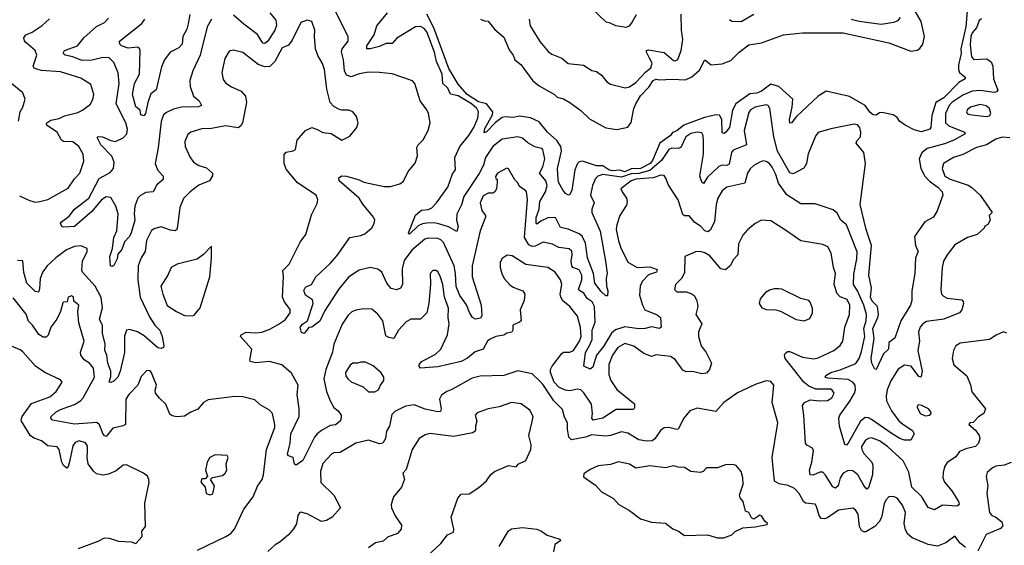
# Model space of a CAD drawing. Extents: x 1690054 to 1842981, y 782881 to 914114.
# Tile 649 of 656: x 1811346 to 1817609, y 879456 to 882801. Entities that reach past the tile are written whole.
import ezdxf

# ---------------------------------------------------------------- set-up
doc = ezdxf.new("R2010")
doc.units = 0

msp = doc.modelspace()

# ---------------------------------------------------------------- linework, layer by layer
at = {"layer": '0CON10XD'}
for points in [[(1815154.7, 881394.7), (1815169.1, 881349.1), (1815215, 881258.2), (1815273.9, 881223.9), (1815355, 881227.3), (1815400.6, 881210.6), (1815395.7, 881195), (1815345, 881177.1), (1815306.5, 881135), (1815291.9, 881105), (1815288.8, 881048.8), (1815307.5, 880985), (1815323.3, 880955), (1815401.7, 880921.7), (1815421.5, 880905), (1815426.2, 880843.8), (1815415, 880835.6), (1815365, 880846.8), (1815325, 880835.6), (1815285, 880833), (1815195, 880847), (1815135, 880827.2), (1815111.1, 880805), (1815059.7, 880720.3), (1815014.7, 880665), (1814990.9, 880589.1), (1814975, 880577.5), (1814933.5, 880595), (1814945, 880683.3), (1814971.5, 880728.5), (1814987.6, 880765), (1814987.2, 880825), (1815006.1, 880875), (1815002.5, 880975), (1814988.5, 881005), (1814955.9, 881025.9), (1814935, 881061.2), (1814908.2, 881075), (1814900.8, 881085), (1814920.7, 881145), (1814920.8, 881175), (1814905, 881209.2), (1814865, 881224.8), (1814858.3, 881235), (1814853.1, 881265), (1814861.2, 881305), (1814857.7, 881327.7), (1814842, 881342), (1814775, 881351.4), (1814735, 881372.7), (1814675, 881385.3), (1814625, 881359.5), (1814605, 881357.9), (1814585, 881367.4), (1814556.3, 881415), (1814576.2, 881656.2), (1814570.6, 881705), (1814564.2, 881715), (1814527.6, 881737.6), (1814512.5, 881765), (1814495, 881781.4), (1814455, 881852.5), (1814445, 881855.4), (1814385, 881824.3), (1814373.3, 881803.3), (1814375, 881790.8), (1814383.3, 881783.3), (1814382.4, 881767.6), (1814379.6, 881725), (1814368.5, 881705), (1814355, 881697.1), (1814325, 881696.8), (1814295, 881680.4), (1814274, 881635), (1814285.7, 881585.7), (1814308, 881555), (1814308, 881545), (1814275, 881456.7), (1814224.7, 881235), (1814223.6, 881163.6), (1814280.8, 880985), (1814285.5, 880915.5), (1814277.6, 880902.4), (1814245.5, 880895.5), (1814226.8, 880906.8), (1814206.6, 880936.6), (1814187.1, 880987.1), (1814145.3, 881045), (1814123, 881103), (1814119, 881185), (1814108.9, 881235), (1814042.3, 881382.3), (1814025, 881400), (1814005, 881408.2), (1813945, 881410.9), (1813923.1, 881405), (1813839.6, 881335), (1813791.8, 881268.2), (1813779.7, 881215), (1813780, 881115), (1813767.4, 881092.6), (1813742.7, 881082.7), (1813709.7, 881089.7), (1813681.8, 881125), (1813648.7, 881195), (1813625, 881214), (1813575, 881223.3), (1813505, 881206.6), (1813437.3, 881162.7), (1813373.2, 881085), (1813284.7, 880945.3), (1813255, 880882.2), (1813205, 880843.3), (1813185, 880842.5), (1813155, 880803.3), (1813139.5, 880809.5), (1813129.4, 880845), (1813145, 880864.3), (1813176, 880884), (1813213.6, 880995), (1813207.5, 881017.5), (1813165, 881047.7), (1813153, 881077), (1813165, 881098.9), (1813201.4, 881115), (1813230, 881165), (1813320.4, 881249.6), (1813365, 881300), (1813445.6, 881414.4), (1813515, 881427.9), (1813541.1, 881438.9), (1813585, 881475.7), (1813601.5, 881505), (1813604.4, 881525), (1813596.9, 881545), (1813527.8, 881627.8), (1813504.6, 881665), (1813378.8, 881775), (1813376.7, 881795), (1813393.2, 881806.8), (1813424.5, 881805.5), (1813505, 881782), (1813535, 881766.2), (1813665, 881738.6), (1813705, 881739.4), (1813765, 881755.8), (1813786.6, 881773.4), (1813816, 881835), (1813861.2, 881888.8), (1813876, 881935), (1813872.7, 881987.3), (1813881.2, 882005), (1813912.5, 882037.5), (1813944.1, 882095.9), (1813956, 882145), (1813945.8, 882205), (1813936.6, 882226.6), (1813892.9, 882285), (1813860, 882395), (1813845, 882412), (1813715, 882456), (1813635, 882465.8), (1813565, 882467.8), (1813505, 882457.5), (1813455, 882438.5), (1813425, 882447.1), (1813411.2, 882475), (1813406.7, 882545), (1813392.4, 882597.6), (1813397.3, 882615), (1813436.4, 882665), (1813435.6, 882695), (1813307.9, 882947.9)], [(1814277.5, 882805), (1814303, 882793), (1814325, 882792.5), (1814368, 882738), (1814425, 882690.8), (1814458.8, 882608.8), (1814485, 882576), (1814496.2, 882545), (1814532.7, 882515), (1814611.1, 882411.1), (1814650.1, 882380.1), (1814747.8, 882325), (1814765, 882308.5), (1814805, 882297.5), (1814845, 882274.4), (1814915, 882223.3), (1814971.1, 882171.1), (1815075, 882113.3), (1815145, 882101.6), (1815215, 882116.5), (1815235, 882145.8), (1815252.5, 882235), (1815265, 882266.6), (1815295, 882316.2), (1815348.8, 882371.2), (1815375, 882413.2), (1815395, 882422.2), (1815415, 882417.6), (1815496.5, 882423.5), (1815581, 882419), (1815622, 882438), (1815670.3, 882479.7), (1815705, 882546.2), (1815745, 882514.2), (1815815, 882520), (1815868.9, 882541.1), (1815922, 882595), (1815985, 882640.8), (1816065, 882654), (1816205.4, 882704.6), (1816325, 882717.3), (1816585, 882717.7), (1816875, 882653.9), (1817015, 882600), (1817055, 882607.2), (1817072.1, 882617.9), (1817090, 882645), (1817101, 882695), (1817079.4, 882789.4), (1817010.6, 882910.6)], [(1814942.7, 882912.7), (1815075, 882786.7), (1815095, 882783.8), (1815135, 882764.2), (1815205, 882754), (1815225, 882762.5), (1815239.7, 882780.3), (1815270, 882835)], [(1817411.7, 880238.3), (1817390, 880235), (1817382.5, 880225), (1817425, 880189.2), (1817449.4, 880155), (1817454.4, 880135), (1817444.4, 880105), (1817425, 880084.4), (1817365, 880070.5), (1817325, 880051.9), (1817301.5, 880018.5), (1817245, 879983.1), (1817229.6, 879955), (1817221.2, 879918.8), (1817218.8, 879885), (1817228.4, 879858.4), (1817275, 879802.9), (1817318.6, 879735), (1817321.2, 879715), (1817310, 879705), (1817215, 879710.9), (1817165, 879681.1), (1817125, 879696.9), (1817083.8, 879765), (1817020.3, 879825), (1817002.3, 879922.3), (1816965, 879992.5), (1816866.2, 880085), (1816815, 880120.3), (1816765, 880138.9), (1816745, 880136.1), (1816726.5, 880125), (1816701.6, 880085), (1816702, 880065), (1816715, 880039.5), (1816767.3, 879985), (1816773.2, 879965), (1816770.8, 879905), (1816745, 879820.8), (1816735, 879813.3), (1816715, 879836.4), (1816678.1, 879905), (1816645, 879929.1), (1816615, 879931), (1816583.1, 879915), (1816565, 879885.7), (1816551.8, 879835), (1816535, 879818.8), (1816517.4, 879827.4), (1816472.2, 879902.2), (1816455, 879920.4), (1816435, 879921.3), (1816392.9, 879902.9), (1816374.2, 879905), (1816370.8, 879935), (1816385.3, 879985), (1816395, 880060), (1816388, 880075), (1816353.3, 880093.3), (1816343.5, 880105), (1816334.7, 880284.7), (1816325.6, 880345), (1816338, 880365), (1816375, 880382.5), (1816435, 880375.4), (1816485, 880377.9), (1816511.9, 880395), (1816526.7, 880425), (1816515, 880444.3), (1816505, 880448.9), (1816410.2, 880449.8), (1816365, 880468.2), (1816333.9, 880493.9), (1816215.4, 880645), (1816210.6, 880665), (1816214.3, 880675.7), (1816230.5, 880689.5), (1816245, 880690), (1816325, 880654.1), (1816397.4, 880642.6), (1816425, 880648.2), (1816524.4, 880695), (1816565, 880728.1), (1816581.1, 880755), (1816593.9, 880845), (1816625.3, 880925), (1816626.7, 880985), (1816609.3, 881019.3), (1816565, 881036.7), (1816546.4, 881056.4), (1816525.9, 881115), (1816535.5, 881185.5), (1816522, 881225), (1816508, 881315), (1816487.5, 881355), (1816455, 881370.8), (1816315, 881394.3), (1816218.3, 881461.7), (1816125, 881520.8), (1816064.3, 881525.7), (1816025, 881504.2), (1815975, 881464.2), (1815945, 881430), (1815918.5, 881375), (1815913.3, 881305), (1815886.5, 881275), (1815866, 881234), (1815835, 881209.5), (1815805, 881215.8), (1815735, 881298.5), (1815705, 881318.2), (1815674.3, 881325.7), (1815645, 881324.2), (1815577.5, 881295), (1815575, 881190), (1815556.4, 881153.6), (1815518.6, 881115), (1815510.8, 881085), (1815525, 881069.2), (1815585, 881068.1), (1815617.9, 881057.9), (1815635.7, 881045), (1815654.2, 881015), (1815659.5, 880975), (1815646.9, 880925), (1815684.3, 880865), (1815664.3, 880815), (1815662.9, 880785), (1815681.4, 880725), (1815712.8, 880682.8), (1815743.3, 880623.3), (1815747.5, 880615), (1815732.9, 880575), (1815715, 880551.9), (1815685, 880546.9), (1815625, 880561.1), (1815585, 880560.6), (1815565, 880570.6), (1815515, 880638.5), (1815485, 880658.4), (1815395, 880667.3), (1815365, 880657.1), (1815317.1, 880677.1), (1815253.1, 880723.1), (1815195, 880740), (1815150.5, 880715), (1815115.8, 880665), (1815094.4, 880605.6), (1815093.4, 880543.4), (1815105.3, 880505), (1815145, 880448.2), (1815256, 880356), (1815257.4, 880332.6), (1815249.7, 880320.3), (1815140.3, 880319.7), (1815055, 880265.3), (1814992.9, 880252.9), (1814985.3, 880265), (1814989.7, 880295), (1814983.2, 880355), (1814935, 880426.7), (1814914.4, 880445.6), (1814895, 880449.2), (1814845, 880439.1), (1814815, 880442.8), (1814775, 880462.5), (1814746.2, 880495), (1814721.9, 880555), (1814722.6, 880575), (1814733.6, 880595), (1814794.2, 880675.8), (1814805.3, 880684.7), (1814845.8, 880684.2), (1814869.1, 880695), (1814907.4, 880755), (1814918.1, 880785), (1814913, 880843), (1814894, 880915), (1814845.2, 880975.2), (1814801.8, 881011.8), (1814787.4, 881035), (1814783.2, 881055), (1814795.4, 881115), (1814786, 881146), (1814751.4, 881195), (1814706.2, 881225), (1814565, 881242.2), (1814478.3, 881298.3), (1814447, 881303), (1814415, 881281.2), (1814402.1, 881257.9), (1814401.9, 881225), (1814412.5, 881185), (1814426.9, 881155), (1814462.5, 881115), (1814485, 881098.1), (1814523.2, 881083.2), (1814545.9, 881075.9), (1814558.5, 881055), (1814555, 881013.3), (1814528.9, 880955), (1814535.5, 880885), (1814526, 880875), (1814482.5, 880857.5), (1814482.5, 880825), (1814476.7, 880813.3), (1814445, 880805.4), (1814425, 880792.5), (1814375.4, 880784.6), (1814333.8, 880766.2), (1814321.4, 880755), (1814295, 880704.3), (1814243.6, 880686.4), (1814193.5, 880646.5), (1814155, 880626.5), (1814005, 880591.4), (1813895, 880583.1), (1813886, 880595), (1813887.5, 880605), (1813902.9, 880625), (1813989.4, 880670.6), (1814024.6, 880705), (1814066.7, 880795), (1814078.6, 880865), (1814070.8, 880905), (1814072.9, 880965), (1814048.9, 881035), (1814037.5, 881115), (1814021.8, 881161.8), (1814007.1, 881195), (1813995, 881204.3), (1813975, 881204.4), (1813957.1, 881185), (1813958.3, 881118.3), (1813948.9, 880995), (1813936, 880935), (1813895, 880895.8), (1813835, 880896), (1813805, 880878.8), (1813755, 880824.4), (1813725, 880773.1), (1813695, 880777.7), (1813675, 880790), (1813656.5, 880885), (1813625, 880927.1), (1813585, 880959.2), (1813535, 880960.8), (1813485, 880951.9), (1813458.9, 880941.1), (1813435, 880920.8), (1813397.3, 880862.7), (1813344.3, 880735.7), (1813335.8, 880685), (1813293.1, 880575), (1813281.6, 880515), (1813297.5, 880435), (1813320, 880375), (1813343.9, 880333.9), (1813372.8, 880312.8), (1813391.4, 880285), (1813391.9, 880265), (1813384.2, 880245), (1813355, 880223.3), (1813321.7, 880218.3), (1813265, 880186.9), (1813238.6, 880165), (1813222.2, 880145), (1813146.7, 879995), (1813105, 879966.7), (1813095, 879972.5), (1813085.6, 880015), (1813055.9, 880025.9), (1813050, 880035), (1813066.1, 880105), (1813071, 880165), (1813123.8, 880275), (1813124.1, 880325), (1813111.3, 880415), (1813118, 880475), (1813075, 880551.8), (1813014.3, 880605), (1812935, 880625.3), (1812845, 880618.2), (1812812, 880625), (1812809.2, 880635), (1812822.5, 880705), (1812751.2, 880785), (1812754, 880795), (1812787.1, 880812.9), (1812845, 880808), (1812886.9, 880813.1), (1812938, 880832), (1812989.6, 880860.4), (1813035, 880890.8), (1813065.5, 880935.5), (1813067, 880957), (1813029.6, 881005), (1813017.3, 881035), (1813023.4, 881166.6), (1813019.2, 881205), (1813059.2, 881245), (1813130.8, 881385), (1813165.4, 881434.6), (1813201.7, 881558.3), (1813237.9, 881632.1), (1813242.5, 881655), (1813230.8, 881685), (1813113.3, 881763.3), (1813040, 881850), (1813027.3, 881885), (1813027.5, 881942.5), (1813041.1, 881958.9), (1813085, 881965.7), (1813101.2, 881975), (1813111.4, 882035), (1813163.8, 882095), (1813205, 882114.2), (1813235, 882104.2), (1813275, 882082.9), (1813326.6, 882076.6), (1813395.9, 882034.1), (1813445, 882060), (1813490, 882115), (1813498.8, 882145), (1813488.8, 882185), (1813465, 882213.8), (1813440, 882225), (1813395, 882224.3), (1813379.8, 882229.8), (1813345, 882247.8), (1813320, 882275), (1813298.9, 882358.9), (1813283.8, 882485), (1813272.4, 882522.4), (1813242.7, 882572.7), (1813228.5, 882615), (1813220.5, 882695), (1813222.9, 882735), (1813205, 882788.8), (1813175, 882798), (1813135, 882783.3), (1813079.8, 882670.2), (1813055, 882640), (1813015, 882621.4), (1812969.6, 882535), (1812937.3, 882502.7), (1812905, 882500.8), (1812862.9, 882515), (1812765, 882593.3), (1812705, 882606.9), (1812679.1, 882600.9), (1812650, 882555), (1812631.4, 882465), (1812641.2, 882421.2), (1812657.4, 882397.4), (1812693.1, 882373.1), (1812755, 882346.9), (1812783.1, 882315), (1812789.5, 882275), (1812762.2, 882145), (1812752.5, 882125), (1812736.1, 882113.9), (1812655.4, 882124.6), (1812565, 882108.5), (1812504, 882106), (1812435, 882084.3), (1812415, 882070), (1812396.9, 882025), (1812398.1, 881995), (1812427.9, 881927.9), (1812452.5, 881895), (1812485, 881872.2), (1812535, 881858.6), (1812572.5, 881825), (1812573, 881807), (1812552.5, 881775), (1812485, 881747.5), (1812429.5, 881705), (1812387.6, 881662.4), (1812364.6, 881605), (1812351.5, 881501.5), (1812345.7, 881465), (1812335, 881457.5), (1812305, 881461.9), (1812245, 881483.1), (1812205, 881472.9), (1812185, 881458.6), (1812153.6, 881395), (1812143.6, 881325), (1812118.4, 881285), (1812098.8, 881235), (1812096.8, 881145), (1812113.2, 881035), (1812171, 880911), (1812205, 880856.9), (1812236.5, 880825), (1812252.1, 880785), (1812263.3, 880725), (1812260, 880715), (1812245, 880708.8), (1812225, 880713.3), (1812138.2, 880788.2), (1812095, 880814.6), (1812045, 880829.5), (1812026, 880825), (1812013.6, 880786.4), (1812013.3, 880683.3), (1811985, 880563.8), (1811969.4, 880525), (1811945, 880499.5), (1811925, 880491.9), (1811914.4, 880494.4), (1811925, 880530), (1811924.7, 880565), (1811907.4, 880615), (1811901.2, 880665), (1811888.5, 880695), (1811888.6, 880735), (1811872.6, 880805), (1811873.4, 880855), (1811852.9, 880895), (1811872.6, 880967.4), (1811865, 881034), (1811826, 881106), (1811744.5, 881195), (1811741.2, 881205), (1811745.6, 881265), (1811776, 881325), (1811775.7, 881345.7), (1811735, 881362.9), (1811695, 881357.5), (1811644.3, 881335.7), (1811575.5, 881285), (1811520.4, 881235), (1811493.8, 881196.2), (1811475.3, 881154.7), (1811472.2, 881087.8), (1811465, 881068), (1811445, 881070.8), (1811391.2, 881125), (1811371.4, 881191.4), (1811365.4, 881265.4), (1811332, 881268)], [(1811473.3, 881645), (1811525, 881657.3), (1811655, 881728.9), (1811695, 881788.1), (1811728.9, 881825), (1811755, 881900), (1811749.5, 881945), (1811722.9, 881995), (1811685, 882023.5), (1811624.2, 882025), (1811612.2, 882035), (1811585, 882085.4), (1811522, 882125), (1811515.7, 882135), (1811519.4, 882145), (1811545, 882162), (1811597.6, 882172.4), (1811631.2, 882188.8), (1811715, 882210.4), (1811746, 882225), (1811795.6, 882264.4), (1811810.8, 882295), (1811817.1, 882325), (1811799.4, 882389.4), (1811735, 882428.2), (1811605, 882470), (1811485, 882478.1), (1811440.8, 882490.7), (1811432.7, 882505), (1811455.4, 882575), (1811445, 882605.6), (1811384.3, 882655), (1811375.6, 882665.6), (1811371.9, 882685), (1811385.8, 882705), (1811425, 882721.8), (1811488.8, 882765), (1811535, 882806.7)], [(1812565.3, 882804.7), (1812538.5, 882755), (1812493.9, 882575), (1812447.3, 882475), (1812428.2, 882415), (1812431.3, 882375), (1812451.2, 882315), (1812486.7, 882285), (1812502, 882255), (1812483.3, 882246.7), (1812375, 882244), (1812325, 882230.8), (1812280.5, 882209.5), (1812260, 882195), (1812245, 882153.3), (1812227.1, 881985), (1812208.5, 881885), (1812222.1, 881845), (1812259.6, 881805), (1812258.5, 881785), (1812218.9, 881751.1), (1812195, 881706), (1812148.5, 881701.5), (1812115, 881682.9), (1812096.9, 881665), (1812077.6, 881615), (1812073.4, 881565), (1812077.8, 881525), (1812054.7, 881445), (1812045, 881422.2), (1812012.2, 881387.8), (1811995, 881339.2), (1811970.9, 881309.1), (1811965, 881280), (1811945, 881237.5), (1811935, 881230), (1811923.8, 881235), (1811919.4, 881295), (1811935.4, 881344.6), (1811945.8, 881414.2), (1811963, 881457), (1811971.9, 881565), (1811958.5, 881615), (1811925, 881668.6), (1811895, 881673.3), (1811865.3, 881654.7), (1811805, 881580), (1811695, 881484.6), (1811625, 881480.8), (1811613.3, 881485), (1811606.2, 881505), (1811611.2, 881515), (1811660, 881550), (1811694, 881595), (1811785.8, 881664.3), (1811850.5, 881789.5), (1811920.8, 881829.2), (1811942.7, 881855), (1811947.1, 881895), (1811932.6, 881932.6), (1811861.8, 882005), (1811839.5, 882050.5), (1811845, 882058.6), (1811873.7, 882056.3), (1811925, 882031.3), (1811955, 882026.9), (1812005, 882048.8), (1812026.9, 882075), (1812031.2, 882105), (1812021.3, 882145), (1811960.3, 882265), (1811979.4, 882395), (1811973.3, 882463.3), (1811945, 882529.2), (1811915, 882558.5), (1811875, 882560.4), (1811806.2, 882543.8), (1811741.6, 882541.6), (1811685, 882564.7), (1811635.5, 882575.5), (1811622.3, 882587.7), (1811632, 882605), (1811714.4, 882635), (1811754, 882686), (1811835, 882757.5), (1811886, 882784), (1811910.2, 882809.8)], [(1812428.1, 882835), (1812418.3, 882775), (1812408.6, 882741.4), (1812384.7, 882695), (1812380, 882645), (1812358.4, 882621.6), (1812303.6, 882595), (1812266.2, 882545), (1812248.2, 882501.8), (1812213.6, 882355), (1812180.9, 882329.1), (1812160.7, 882275), (1812146.9, 882205), (1812135, 882190), (1812116.7, 882195), (1812112.9, 882225), (1812085, 882247.5), (1812062.9, 882325), (1812075.2, 882395), (1812107.4, 882455), (1812112.1, 882605), (1812107.4, 882617.4), (1812095.4, 882625.4), (1812035, 882619.8), (1811993.1, 882635), (1811981.9, 882645), (1811980, 882665), (1812122.7, 882777.3), (1812141.5, 882805)], [(1812937.6, 882845), (1812975, 882798.6), (1812979.2, 882765), (1812969.1, 882735), (1812925.1, 882664.9), (1812905, 882649.7), (1812892.3, 882652.3), (1812857.9, 882707.9), (1812771.6, 882771.6), (1812705, 882830.5)], [(1817465, 882807.3), (1817448.8, 882795), (1817431.3, 882748.7), (1817405, 882717.5), (1817396.5, 882693.5), (1817391.1, 882641.1), (1817400.3, 882565), (1817415, 882548.8), (1817495, 882552.9), (1817525, 882533.8), (1817537.1, 882505), (1817541.4, 882425), (1817567, 882353), (1817558.9, 882341.1), (1817545, 882336.9), (1817455, 882350.9), (1817405, 882346.8), (1817345, 882321.5), (1817275.8, 882275), (1817257.6, 882255), (1817236.1, 882205), (1817235.9, 882145), (1817255.5, 882125), (1817355, 882085.3), (1817360, 882075), (1817288.1, 882035), (1817228.4, 882011.6), (1817118.2, 881981.8), (1817085, 881953.8), (1817067.8, 881915), (1817078.4, 881855), (1817104, 881805), (1817133, 881773), (1817186.8, 881735), (1817213.3, 881705), (1817218.6, 881685), (1817181.4, 881585), (1817158.8, 881545), (1817103.8, 881515), (1817038.3, 881421.7), (1817043.5, 881365), (1817061.9, 881325), (1817044.6, 881285.4), (1817039.1, 881185), (1817020.9, 881075), (1817020.5, 881015), (1817011.9, 880985), (1816950, 880885), (1816912.9, 880775), (1816873.8, 880746.2), (1816871.9, 880705), (1816841.5, 880675), (1816795, 880574.4), (1816785, 880576.7), (1816765.7, 880615), (1816762.4, 880645), (1816782.3, 880775), (1816773.3, 880835), (1816804.9, 880905), (1816808.1, 880925), (1816801.9, 880975), (1816769.4, 881009.4), (1816758.9, 881035), (1816763.4, 881095), (1816746.5, 881175), (1816763.5, 881363.5), (1816730.3, 881465), (1816691.8, 881625), (1816726.4, 881885), (1816715.9, 881955.9), (1816666.2, 882015), (1816670, 882030), (1816694.1, 882055.9), (1816696.2, 882085), (1816689.5, 882115), (1816675, 882132.9), (1816655, 882135.6), (1816505, 882105.5), (1816425, 882082.9), (1816410, 882065), (1816361.9, 881948.1), (1816351.8, 881885), (1816333.6, 881856.4), (1816265, 881819.6), (1816245, 881825.5), (1816167.4, 881965), (1816143.3, 882055), (1816116.9, 882235), (1816106, 882255), (1816095, 882259.2), (1816023.8, 882245), (1815995, 882226.9), (1815985, 882211.2), (1815955.3, 882095), (1815968.5, 882005), (1815885, 881971.5), (1815874.6, 881955), (1815859.2, 881880.8), (1815845, 881873.4), (1815814.8, 881875.2), (1815794.1, 881865.9), (1815721.7, 881798.3), (1815695, 881758.8), (1815685, 881766.7), (1815673.3, 881805), (1815696.5, 881945), (1815694.7, 882025.3), (1815693.8, 882063.8), (1815685, 882081.1), (1815655, 882086.1), (1815615, 882076.7), (1815583, 882055), (1815552.2, 881987.8), (1815535, 881981.6), (1815495, 881984.2), (1815475, 881974.8), (1815427.9, 881905), (1815355, 881840.7), (1815285, 881822.3), (1815235, 881819.1), (1815175, 881799.3), (1815054.6, 881815.4), (1815024, 881806), (1815008.9, 881791.1), (1814988.8, 881745), (1814976.1, 881685), (1815000, 881635), (1814986.2, 881595), (1814986.2, 881575), (1815037.5, 881455), (1815072.5, 881265), (1815082.7, 881187.3), (1815076, 881155), (1815078.6, 881105), (1815087.1, 881075), (1815085.9, 881044.1), (1815075, 881044.3), (1815045, 881071.2), (1815004.1, 881125), (1814996.2, 881185), (1814957.6, 881285), (1814945, 881378.1), (1814923.2, 881423.2), (1814905, 881437.4), (1814835, 881468.7), (1814785, 881479.1), (1814755, 881542.2), (1814705, 881539.1), (1814660.4, 881519.6), (1814635, 881500), (1814631.8, 881505), (1814631.7, 881541.7), (1814650.4, 881595), (1814655.5, 881645), (1814690.2, 881705), (1814701, 881745), (1814692.9, 881775), (1814652.7, 881825), (1814672.9, 881865), (1814686.6, 881915), (1814674.3, 881975), (1814665, 881982.2), (1814621.9, 881991.9), (1814577.5, 882017.5), (1814545, 882046.5), (1814515, 882056.2), (1814415, 882041.1), (1814354.7, 881995), (1814309.6, 881925), (1814295.3, 881875), (1814268.8, 881821.2), (1814171.8, 881675), (1814157.2, 881622.8), (1814126.4, 881563.6), (1814124.5, 881525.5), (1814134.4, 881485), (1814125.9, 881454.1), (1814072.9, 881482.9), (1814019.2, 881499.2), (1813985, 881507.2), (1813933.6, 881506.4), (1813907.7, 881502.3), (1813881.5, 881488.5), (1813825, 881436.7), (1813818.8, 881445), (1813862.7, 881557.3), (1813901, 881589), (1813947.2, 881592.8), (1813966.9, 881603.1), (1813997.3, 881635), (1814069.3, 881735), (1814099.2, 881820.8), (1814117.3, 881845), (1814114.5, 881925), (1814144.7, 881995), (1814202.6, 882065), (1814235, 882115.5), (1814260.3, 882175), (1814264.7, 882215), (1814254.6, 882235), (1814219.1, 882265), (1814135, 882316.5), (1814086.3, 882326.3), (1814069.7, 882365), (1814036.8, 882395), (1814033.5, 882455), (1813998.2, 882535), (1813984.2, 882595), (1813935, 882722.9), (1813919.6, 882745), (1813895, 882758.2), (1813864, 882755), (1813745, 882684.5), (1813715, 882648.8), (1813675, 882648.6), (1813635, 882631), (1813575, 882615.4), (1813555, 882616.7), (1813554.6, 882635), (1813600, 882705), (1813617, 882763), (1813685.3, 882844.7)], [(1817372.1, 882855), (1817364.8, 882755), (1817333.2, 882615), (1817334.4, 882585), (1817317.2, 882512.8), (1817316.9, 882485), (1817324.2, 882465), (1817359.2, 882435), (1817360, 882425), (1817318.9, 882401.1), (1817225, 882304.2), (1817172.7, 882275), (1817147.7, 882192.3), (1817140.9, 882115), (1817135, 882104.4), (1817081.9, 882088.1), (1817035, 882100.7), (1816979.2, 882129.2), (1816942.9, 882155), (1816928.3, 882178.3), (1816902, 882195), (1816830.1, 882209.9), (1816815, 882208.9), (1816795, 882193.6), (1816775, 882196.6), (1816755, 882210), (1816725, 882255.4), (1816625, 882312.2), (1816475, 882346), (1816424.6, 882315.4), (1816288.1, 882185), (1816255, 882144.2), (1816245, 882142), (1816241.8, 882165), (1816260.4, 882245), (1816264.4, 882295), (1816175, 882376.7), (1816125, 882391.8), (1816065, 882345.7), (1816035, 882334.4), (1815991.1, 882328.9), (1815902.2, 882265), (1815879.5, 882225), (1815861.8, 882115), (1815835, 882082.7), (1815825, 882076.9), (1815815, 882081.2), (1815811.4, 882165), (1815797, 882193), (1815773.4, 882196.6), (1815701.5, 882178.5), (1815571.2, 882128.8), (1815525, 882093.8), (1815497.8, 882082.2), (1815485.6, 882065), (1815417.3, 882015), (1815370.9, 881905), (1815356.2, 881885), (1815295, 881853.2), (1815235, 881851.2), (1815195, 881833.7), (1815163.2, 881843.2), (1815115, 881838.5), (1815093.2, 881845), (1815055, 881870.7), (1815015, 881870.4), (1814925, 881900.8), (1814905, 881896.5), (1814894.2, 881885.8), (1814877.2, 881845), (1814858.5, 881715), (1814843.6, 881686.4), (1814835.9, 881684.1), (1814817.5, 881695), (1814802, 881715), (1814775, 881763.1), (1814770.2, 881785), (1814767.8, 881855), (1814793, 881965), (1814787.6, 881995), (1814762.9, 882032.9), (1814703.5, 882085), (1814650, 882150), (1814595, 882177.3), (1814525, 882187.5), (1814485, 882178.6), (1814435, 882181.9), (1814415, 882177.6), (1814372.3, 882147.7), (1814315, 882088.1), (1814300.3, 882080.3), (1814305, 882109.4), (1814354.3, 882195), (1814356.4, 882215), (1814315.8, 882265.8), (1814265, 882279), (1814191.7, 882325), (1814135, 882390.5), (1814075, 882490), (1813980.1, 882750.1), (1813935.9, 882835.9)], [(1814587.5, 882805), (1814592.6, 882762.6), (1814655, 882662), (1814708.2, 882598.2), (1814731.4, 882581.4), (1814795.5, 882555.5), (1814835, 882522.5), (1814932.7, 882512.7), (1814985, 882477.5), (1815015, 882472), (1815047.2, 882447.2), (1815080, 882405), (1815105, 882390), (1815198.3, 882368.3), (1815225, 882372.9), (1815265, 882401.1), (1815329.7, 882470.3), (1815360.8, 882495), (1815368.2, 882525), (1815352.9, 882557.1), (1815333.9, 882595), (1815334.1, 882605.9), (1815345, 882608.9), (1815445, 882591.3), (1815505, 882541.4), (1815515, 882538.6), (1815531.5, 882548.5), (1815554.5, 882605), (1815564.6, 882675), (1815555.3, 882735), (1815554.1, 882835.9)], [(1815861.3, 882801.3), (1815875, 882791.5), (1815935, 882789.1), (1816015, 882835.5)], [(1816635, 882805.3), (1816685, 882791.8), (1816825, 882772.7), (1816905.5, 882784.5), (1816933.4, 882796.6), (1816948.6, 882815)], [(1811339.2, 882155), (1811348.6, 882215), (1811365.8, 882245), (1811380, 882295), (1811365.8, 882335), (1811295, 882393.8)], [(1817494.2, 882185.8), (1817515, 882190), (1817524, 882205), (1817515, 882235.8), (1817492.8, 882252.8), (1817455, 882260.9), (1817395, 882243.5), (1817375, 882228.6), (1817369.4, 882215), (1817373.9, 882203.9), (1817387.5, 882197.5), (1817494.2, 882185.8)], [(1817645, 882048.8), (1817595, 882053.8), (1817555, 882040), (1817495.8, 882005), (1817432.8, 881987.2), (1817345, 881942.9), (1817285, 881924.6), (1817222.5, 881885), (1817214, 881855), (1817231.8, 881805), (1817265, 881786.6), (1817378.9, 881748.9), (1817403.1, 881733.1), (1817456.2, 881685), (1817532.5, 881575), (1817513.3, 881555), (1817520, 881525), (1817505, 881497.5), (1817485, 881487.5), (1817480, 881475), (1817437.5, 881435), (1817375, 881415.6), (1817295, 881368.1), (1817245.9, 881304.1), (1817222.7, 881265), (1817213.8, 881225), (1817205.4, 881085), (1817209.6, 881055), (1817221.3, 881041.3), (1817245, 881029.7), (1817338.2, 881018.2), (1817348.3, 881008.3), (1817350.5, 880995), (1817339.5, 880955), (1817324.3, 880935), (1817225, 880894.7), (1817115, 880879.3), (1817090.5, 880865), (1817074.6, 880845), (1817063.1, 880815), (1817070, 880755), (1817058.9, 880695), (1817085.8, 880565), (1817080, 880530), (1817075, 880525.8), (1817065, 880530), (1817016.5, 880596.5), (1816975, 880601.8), (1816933.4, 880576.6), (1816886.6, 880503.4), (1816864.2, 880445), (1816857.8, 880405), (1816860, 880375), (1816891.5, 880311.5), (1816937.9, 880247.9), (1816963, 880227), (1817025, 880185.7), (1817035.7, 880165), (1817014.2, 880125.8), (1816975, 880125.4), (1816945, 880135.7), (1816895.3, 880165), (1816765, 880256.8), (1816745, 880267.3), (1816725, 880268.9), (1816693.9, 880246.1), (1816615, 880106), (1816605, 880093.8), (1816595, 880097.5), (1816560.8, 880215), (1816557.5, 880265), (1816563.8, 880285), (1816627.4, 880372.6), (1816655.6, 880425), (1816662.5, 880445), (1816661.2, 880475), (1816644.6, 880495), (1816615, 880510.2), (1816485, 880519), (1816468.9, 880525), (1816474.2, 880535.8), (1816505, 880555.2), (1816565, 880571.7), (1816665, 880613.6), (1816686.7, 880645), (1816700.2, 880690.2), (1816721.4, 880785), (1816715.2, 880835), (1816730.8, 880885), (1816732.4, 880925), (1816714.8, 880985), (1816675.5, 881075.5), (1816650.4, 881115), (1816652.6, 881182.6), (1816671.7, 881278.3), (1816673.9, 881323.9), (1816606.1, 881495), (1816568.8, 881525), (1816545, 881570), (1816520.4, 881590.4), (1816405, 881628.6), (1816315, 881628.5), (1816225, 881685.4), (1816171.7, 881761.7), (1816156.7, 881815), (1816132.5, 881862.5), (1816115.6, 881885.6), (1816095, 881899.6), (1816075, 881902.2), (1816055, 881893.5), (1816015, 881873.8), (1815991.7, 881851.7), (1815974.6, 881825), (1815958.6, 881761.4), (1815845, 881735.5), (1815815, 881712), (1815787.5, 881665), (1815776.2, 881625), (1815765.4, 881515), (1815738.5, 881461.5), (1815725, 881450.6), (1815705, 881457.3), (1815676.6, 881486.6), (1815639.8, 881509.8), (1815605, 881552.5), (1815575, 881552.5), (1815565, 881562), (1815534.5, 881655), (1815471.7, 881751.7), (1815458.9, 881788.9), (1815445, 881808.8), (1815425, 881811.9), (1815376, 881794), (1815265, 881786.2), (1815235, 881775.5), (1815170.6, 881725), (1815177.5, 881705), (1815205.6, 881665), (1815210.9, 881645), (1815205, 881620.8), (1815163.8, 881555), (1815143.8, 881495), (1815140.5, 881465), (1815154.7, 881394.7)], [(1811345, 881679.6), (1811405, 881652.5), (1811445, 881640), (1811473.3, 881645)], [(1812445, 880916), (1812455, 880921.2), (1812493, 880967), (1812556, 881165), (1812565.9, 881285.9), (1812565, 881360), (1812514.3, 881305.7), (1812475, 881277.5), (1812347.5, 881245), (1812310, 881225), (1812287.5, 881175), (1812244.5, 881105), (1812256.7, 881055), (1812285, 880982.9), (1812343, 880943), (1812395, 880918.8), (1812445, 880916)], [(1812658.2, 879511.8), (1812689.5, 879530.5), (1812712.3, 879557.7), (1812771.2, 879685), (1812830.5, 879765), (1812858, 879832), (1812888.2, 879875), (1812897.1, 879905), (1812915.9, 880065), (1812967.9, 880205), (1812969.5, 880225), (1812954.5, 880294.5), (1812935, 880316.9), (1812875, 880350), (1812842, 880382), (1812765, 880400), (1812715, 880403.8), (1812545, 880380.8), (1812515.8, 880364.2), (1812478.3, 880321.7), (1812435, 880304.3), (1812395, 880278), (1812345, 880273.3), (1812315, 880280), (1812300.5, 880290.5), (1812276, 880355), (1812235, 880391.9), (1812209.3, 880425), (1812207, 880443), (1812215.6, 880475), (1812184.3, 880554.3), (1812175, 880565.8), (1812155, 880569.2), (1812118.9, 880531.1), (1812096.5, 880475), (1812040.5, 880415), (1812020.9, 880385), (1812019.5, 880225), (1812004.1, 880215.9), (1811937.8, 880202.2), (1811895, 880149.2), (1811885, 880152.5), (1811875, 880167.5), (1811853.4, 880223.4), (1811837.2, 880237.2), (1811695, 880226.7), (1811555, 880251.9), (1811544.3, 880265), (1811547.1, 880275), (1811578.9, 880305), (1811605, 880320.3), (1811695, 880352), (1811732.9, 880375), (1811748.7, 880395), (1811822.5, 880525), (1811815, 880584), (1811789.4, 880615), (1811755.3, 880635.3), (1811734.6, 880665), (1811732, 880685), (1811755.5, 880755), (1811722, 880872), (1811716, 880945), (1811721.2, 880985), (1811690.3, 881010.3), (1811688.1, 881035), (1811675, 881043.3), (1811654.2, 881035), (1811647.5, 881005), (1811625, 881003.8), (1811621.3, 880998.7), (1811605.6, 880945), (1811582.2, 880895), (1811543.3, 880845), (1811526.7, 880793.3), (1811515, 880780.6), (1811495, 880780.5), (1811468.4, 880798.4), (1811427.9, 880857.9), (1811402.9, 880882.9), (1811387, 880927), (1811305, 881030.6)], [(1816335, 880884.2), (1816371.2, 880898.8), (1816390, 880935), (1816389.2, 880965), (1816375, 881002.5), (1816365, 881013.3), (1816315, 881026), (1816195, 881086.2), (1816175, 881088.8), (1816145, 881088.8), (1816115, 881080), (1816090, 881065), (1816056.7, 881025), (1816050, 880995), (1816066.4, 880966.4), (1816095, 880956.2), (1816155, 880954.2), (1816185, 880945.7), (1816285, 880892.2), (1816335, 880884.2)], [(1817625, 880806.7), (1817605, 880813.8), (1817556.5, 880793.5), (1817515, 880765.8), (1817327.8, 880742.2), (1817300, 880725), (1817285.8, 880695), (1817277.5, 880645), (1817287.5, 880605), (1817370.8, 880535), (1817395, 880477.5), (1817403.6, 880433.6), (1817490, 880325), (1817478.8, 880295), (1817445, 880273.8), (1817411.7, 880238.3)], [(1811720, 879435), (1811845, 879481.2), (1811885, 879502.9), (1811915, 879501.1), (1811975, 879481.9), (1812055, 879477.5), (1812085, 879468), (1812125, 879512.5), (1812122, 879545), (1812145.8, 879575), (1812141.8, 879725), (1812168.9, 879855), (1812168.1, 879875), (1812158, 879895), (1812134.5, 879914.5), (1812025, 879968.8), (1812005, 879965.8), (1811960.2, 879929.8), (1811911.7, 879908.3), (1811875, 879901.8), (1811835, 879911.8), (1811815, 879926.9), (1811781.8, 879975), (1811775.4, 880015), (1811778.2, 880055), (1811777.9, 880087.9), (1811765, 880108.6), (1811725, 880120.8), (1811699.5, 880110.5), (1811685, 880089.2), (1811663.6, 879986.4), (1811655, 879957.5), (1811645, 879946.7), (1811625, 879964), (1811615, 879986), (1811596.3, 880066.3), (1811585, 880083.1), (1811525, 880088.9), (1811485, 880120.4), (1811437.8, 880137.8), (1811415, 880153.5), (1811357.5, 880245), (1811354.6, 880255), (1811361.5, 880275), (1811420.9, 880359.1), (1811538.6, 880401.4), (1811578.9, 880435), (1811615.8, 880495), (1811605, 880508.8), (1811505, 880555.7), (1811446, 880596), (1811366.9, 880686.9), (1811349.1, 880699.1), (1811293.8, 880723.8)], [(1813605, 880432.5), (1813627.5, 880445), (1813640, 880475), (1813663.3, 880505), (1813661.2, 880525), (1813645, 880553.3), (1813595, 880597.1), (1813545, 880620.8), (1813515, 880622.5), (1813495, 880614.3), (1813465, 880614.2), (1813447.4, 880602.6), (1813419.4, 880555), (1813420.6, 880535), (1813435, 880514.2), (1813455, 880495.8), (1813530, 880465), (1813565, 880432.5), (1813605, 880432.5)], [(1817362.2, 879442.2), (1817329.4, 879469.4), (1817295, 879513.8), (1817237.9, 879472.1), (1817185, 879451.4), (1817125, 879460), (1817023.7, 879503.7), (1816996.3, 879526.3), (1816980.6, 879555), (1816973.1, 879595), (1816980, 879665), (1816961.7, 879711.7), (1816928, 879755), (1816905, 879765.7), (1816875, 879764.2), (1816855, 879744), (1816845, 879720), (1816827.8, 879632.2), (1816814.1, 879605.9), (1816785.3, 879574.7), (1816728.6, 879541.4), (1816715, 879541.1), (1816700.5, 879550.5), (1816688.5, 879575), (1816680, 879655), (1816662.6, 879682.6), (1816645, 879691.4), (1816555, 879678.8), (1816485, 879630.4), (1816465, 879623.8), (1816445, 879627.5), (1816431.2, 879645), (1816415, 879703.8), (1816405, 879717.1), (1816344.2, 879725), (1816332.7, 879735), (1816305, 879786.4), (1816275, 879817.5), (1816235, 879837.5), (1816177.7, 879847.7), (1816147.5, 879865), (1816132.2, 880015), (1816169.2, 880235), (1816132.9, 880365), (1816143.3, 880475), (1816125, 880497.5), (1816095, 880502.5), (1816025, 880480), (1815938.8, 880438.8), (1815913, 880427), (1815825.4, 880364.6), (1815775, 880307.5), (1815655, 880328.5), (1815608.8, 880311.2), (1815571.4, 880265), (1815535.4, 880194.6), (1815525, 880191.9), (1815475, 880206.7), (1815445, 880204.4), (1815422.6, 880187.4), (1815385.9, 880134.1), (1815368.9, 880121.1), (1815335, 880118.5), (1815285, 880127.5), (1815215, 880170), (1815175, 880177.3), (1815105, 880153.9), (1815075, 880150), (1814985, 880159.6), (1814945, 880144.7), (1814855, 880126.2), (1814839.3, 880145), (1814830.5, 880195), (1814831.1, 880235), (1814811.2, 880271.2), (1814799.6, 880319.6), (1814742.6, 880375), (1814675, 880478.2), (1814652.6, 880502.6), (1814605, 880546.7), (1814515, 880565.6), (1814425, 880536.1), (1814275, 880532.3), (1814225, 880519.2), (1814095, 880446.7), (1814063.8, 880435), (1814029.3, 880410.7), (1814015.6, 880385), (1814027.5, 880325), (1814021.8, 880308.2), (1814005, 880306.2), (1813925, 880323.4), (1813855, 880348.9), (1813799.3, 880340.7), (1813732.4, 880307.6), (1813712.6, 880287.4), (1813697.5, 880215), (1813678.3, 880181.7), (1813673.8, 880135), (1813655, 880105.6), (1813635, 880101.8), (1813565, 880124.4), (1813485, 880106.5), (1813385, 880047.5), (1813345, 880045.5), (1813330.9, 880039.1), (1813273.2, 879976.8), (1813258.8, 879925), (1813261.5, 879855), (1813344.4, 879775), (1813387.1, 879695), (1813334.2, 879635), (1813296.5, 879613.5), (1813265, 879607.1), (1813175, 879655.6), (1813135, 879666), (1813125, 879663.3), (1813114.6, 879645.4), (1813106.6, 879593.4), (1813088.3, 879561.7), (1813055, 879523.1), (1813001.9, 879478.1), (1812970.1, 879459.9), (1812925, 879415.6)], [(1813940.5, 879389.5), (1814025, 879467.5), (1814067.9, 879522.1), (1814105, 879538.8), (1814108.1, 879558.1), (1814090, 879635), (1814133.6, 879756.4), (1814155, 879781.2), (1814205, 879782.5), (1814265.6, 879824.4), (1814315, 879866), (1814343.6, 879906.4), (1814366.7, 879925), (1814455, 879962.9), (1814503.9, 879956.1), (1814517.5, 879972.5), (1814565, 879996.7), (1814598, 880065), (1814599.2, 880095), (1814584.3, 880155), (1814606.6, 880243.4), (1814611.4, 880275), (1814590, 880315), (1814536.6, 880356.6), (1814475, 880365.7), (1814395, 880337.1), (1814325, 880324.3), (1814255, 880300), (1814243.8, 880285), (1814253.3, 880245), (1814245.6, 880215), (1814246, 880185), (1814228.6, 880171.4), (1814105, 880147.5), (1813955, 880166.9), (1813925, 880160), (1813886, 880135), (1813842.9, 880065), (1813805, 879937.5), (1813784, 879915), (1813793.9, 879876.1), (1813774, 879825), (1813723.8, 879765), (1813708, 879715), (1813710, 879695), (1813734.3, 879644.3), (1813773.8, 879585), (1813771.7, 879558.3), (1813748.6, 879531.4), (1813685, 879507.5), (1813658.3, 879481.7), (1813608.6, 879471.4), (1813565, 879440)], [(1817105, 880280), (1817135, 880284), (1817143.3, 880295), (1817142, 880305), (1817127.5, 880325), (1817083.6, 880346.4), (1817065, 880350), (1817057.5, 880345), (1817053.8, 880335), (1817074, 880295), (1817105, 880280)], [(1812555, 879777.8), (1812575, 879784), (1812584.2, 879834.2), (1812560, 879875), (1812573, 879887), (1812635, 879900), (1812653.3, 879915), (1812663.3, 879935), (1812660, 879975), (1812672.5, 880015), (1812665, 880027.5), (1812588.3, 880031.7), (1812555, 880013.8), (1812538.8, 879985), (1812527.5, 879935), (1812540, 879895), (1812525, 879880), (1812505, 879880), (1812498.3, 879858.3), (1812526, 879826), (1812531.2, 879785), (1812555, 879777.8)], [(1815825, 879502.5), (1815875, 879523.3), (1815897.1, 879542.9), (1815945, 879568), (1816025, 879574.3), (1816101.7, 879588.3), (1816102.5, 879595), (1816085, 879610), (1816065, 879642.5), (1816055, 879646.7), (1816015, 879621.8), (1816001.2, 879631.2), (1815985, 879664.3), (1815962.3, 879672.3), (1815947.8, 879735), (1815929.1, 879759.1), (1815925.6, 879775), (1815948.5, 879845), (1815945.9, 879885.9), (1815935.9, 879925.9), (1815903.6, 879963.6), (1815885, 879970), (1815835, 879968.8), (1815785, 879948.8), (1815715, 879950), (1815694, 879926), (1815675, 879919.2), (1815615, 879925.8), (1815575, 879950.9), (1815535, 879952.5), (1815505, 879961.9), (1815455, 879948.2), (1815355, 879961.2), (1815265, 879947.8), (1815225, 879972.5), (1815155, 879987.1), (1815105, 879970.5), (1815025, 879961.9), (1814975, 879937.5), (1814935, 879910), (1814932.3, 879892.3), (1815008.8, 879838.8), (1815046.5, 879796.5), (1815123.4, 879753.4), (1815156.7, 879715), (1815225, 879676.9), (1815295, 879624.2), (1815365, 879602.5), (1815455, 879596.8), (1815501.4, 879561.4), (1815536.5, 879546.5), (1815575, 879518.6), (1815721.7, 879521.7), (1815785, 879503.3), (1815825, 879502.5)], [(1817652.3, 879982.3), (1817607.5, 879965), (1817555, 879958.6), (1817535, 879950), (1817500, 879920), (1817493, 879893), (1817504.2, 879835), (1817498.6, 879785), (1817514.5, 879665), (1817527, 879647), (1817555.4, 879635.4), (1817593.8, 879605), (1817600.5, 879579.5), (1817585, 879562), (1817494.6, 879525.4), (1817440.7, 879419.3)], [(1814395, 879448.8), (1814455, 879548.1), (1814475, 879560.6), (1814545, 879569.2), (1814635, 879558.8), (1814665, 879546.7), (1814701.4, 879521.4), (1814782.5, 879495), (1814786.7, 879485), (1814749.5, 879460.5), (1814742, 879415)], [(1812477.5, 879425), (1812658.2, 879511.8)]]:
    msp.add_lwpolyline(points, dxfattribs=at)

doc.saveas('drawing.dxf')
